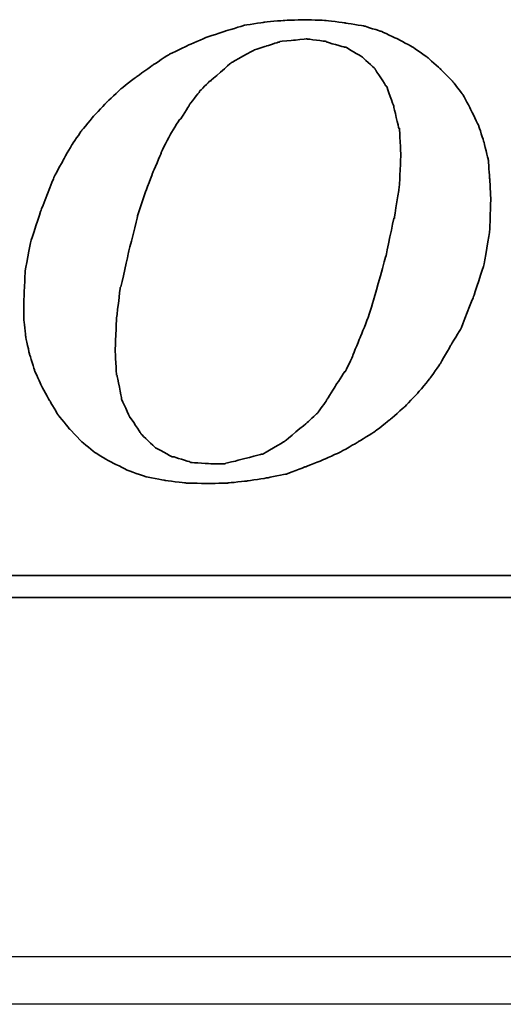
# Model space of a CAD drawing. Header units: millimetres. Extents: x 1805 to 4914, y -1594 to 860.
# Tile 270 of 656: x 2199 to 2204, y -207 to -197. Entities that reach past the tile are written whole.
import ezdxf

# ---------------------------------------------------------------- set-up
doc = ezdxf.new("R2010")
doc.units = ezdxf.units.MM
doc.layers.get('0').update_dxf_attribs({"linetype": 'CONTINUOUS'})
doc.layers.add('DIM', color=4, linetype='CONTINUOUS')
doc.layers.add('layer 1', color=7, linetype='CONTINUOUS')

# ---------------------------------------------------------------- blocks, each defined once
blk = doc.blocks.new('TBI MOTION logo(完整正式版)')
at = {"layer": 'layer 1', "color": 22, "lineweight": 35}
for points, knots in [([(35.79625, -6.98375), (35.79625, -6.98375), (36.23125, -7.43875), (36.23125, -7.43875), (36.23125, -7.43875), (36.23125, -7.43875), (36.75625, -7.87125), (36.75625, -7.87125), (36.75625, -7.87125), (36.75625, -7.87125), (37.33125, -8.20375), (37.33125, -8.20375), (37.33125, -8.20375), (37.33125, -8.20375), (37.95625, -8.51875), (37.95625, -8.51875), (37.95625, -8.51875), (37.95625, -8.51875), (38.62625, -8.75875), (38.62625, -8.75875), (38.62625, -8.75875), (38.62625, -8.75875), (39.37125, -8.90375), (39.37125, -8.90375), (39.37125, -8.90375), (39.37125, -8.90375), (40.14125, -8.99875), (40.14125, -8.99875), (40.14125, -8.99875), (40.14125, -8.99875), (41.02625, -9.02375), (41.02625, -9.02375), (41.02625, -9.02375), (41.02625, -9.02375), (41.74625, -8.99875), (41.74625, -8.99875), (41.74625, -8.99875), (41.74625, -8.99875), (42.46625, -8.92375), (42.46625, -8.92375), (42.46625, -8.92375), (42.46625, -8.92375), (43.21125, -8.80625), (43.21125, -8.80625), (43.21125, -8.80625), (43.21125, -8.80625), (43.93125, -8.66375), (43.93125, -8.66375), (43.93125, -8.66375), (43.93125, -8.66375), (44.62625, -8.39875), (44.62625, -8.39875), (44.62625, -8.39875), (44.62625, -8.39875), (45.29625, -8.13375), (45.29625, -8.13375), (45.29625, -8.13375), (45.29625, -8.13375), (45.94625, -7.84375), (45.94625, -7.84375), (45.94625, -7.84375), (45.94625, -7.84375), (46.61625, -7.46375), (46.61625, -7.46375), (46.61625, -7.46375), (46.61625, -7.46375), (47.24125, -7.07875), (47.24125, -7.07875), (47.24125, -7.07875), (47.24125, -7.07875), (47.81625, -6.62375), (47.81625, -6.62375), (47.81625, -6.62375), (47.81625, -6.62375), (48.36875, -6.14375), (48.36875, -6.14375), (48.36875, -6.14375), (48.36875, -6.14375), (48.84625, -5.64125), (48.84625, -5.64125), (48.84625, -5.64125), (48.84625, -5.64125), (49.32625, -5.06375), (49.32625, -5.06375), (49.32625, -5.06375), (49.32625, -5.06375), (49.71125, -4.51374), (49.71125, -4.51374), (49.71125, -4.51374), (49.71125, -4.51374), (50.09625, -3.83874), (50.09625, -3.83874), (50.09625, -3.83874), (50.09625, -3.83874), (50.48125, -3.21374), (50.48125, -3.21374), (50.48125, -3.21374), (50.48125, -3.21374), (50.96125, -1.99125), (50.96125, -1.99125), (50.96125, -1.99125), (50.96125, -1.99125), (51.34375, -0.81875), (51.34375, -0.81875), (51.34375, -0.81875), (51.34375, -0.81875), (51.56125, 0.45624), (51.56125, 0.45624), (51.56125, 0.45624), (51.56125, 0.45624), (51.60625, 1.67624), (51.60625, 1.67624), (51.60625, 1.67624), (51.60625, 1.67624), (51.56125, 2.44625), (51.56125, 2.44625), (51.56125, 2.44625), (51.56125, 2.44625), (51.51125, 3.14125), (51.51125, 3.14125), (51.51125, 3.14125), (51.51125, 3.14125), (51.34375, 3.81125), (51.34375, 3.81125), (51.34375, 3.81125), (51.34375, 3.81125), (51.15125, 4.41125), (51.15125, 4.41125), (51.15125, 4.41125), (51.15125, 4.41125), (50.86125, 5.01125), (50.86125, 5.01125), (50.86125, 5.01125), (50.86125, 5.01125), (50.55125, 5.58875), (50.55125, 5.58875), (50.55125, 5.58875), (50.55125, 5.58875), (50.16625, 6.09125), (50.16625, 6.09125), (50.16625, 6.09125), (50.16625, 6.09125), (49.71125, 6.54875), (49.71125, 6.54875), (49.71125, 6.54875), (49.71125, 6.54875), (49.23125, 6.98125), (49.23125, 6.98125), (49.23125, 6.98125), (49.23125, 6.98125), (48.67875, 7.36625), (48.67875, 7.36625), (48.67875, 7.36625), (48.67875, 7.36625), (48.10375, 7.67625), (48.10375, 7.67625), (48.10375, 7.67625), (48.10375, 7.67625), (47.48125, 7.96375), (47.48125, 7.96375), (47.48125, 7.96375), (47.48125, 7.96375), (46.85625, 8.15625), (46.85625, 8.15625), (46.85625, 8.15625), (46.85625, 8.15625), (46.13625, 8.27624), (46.13625, 8.27624), (46.13625, 8.27624), (46.13625, 8.27624), (45.39125, 8.37125), (45.39125, 8.37125), (45.39125, 8.37125), (45.39125, 8.37125), (44.62625, 8.39624), (44.62625, 8.39624), (44.62625, 8.39624), (44.62625, 8.39624), (43.83625, 8.37125), (43.83625, 8.37125), (43.83625, 8.37125), (43.83625, 8.37125), (43.09125, 8.30125), (43.09125, 8.30125), (43.09125, 8.30125), (43.09125, 8.30125), (42.32125, 8.18125), (42.32125, 8.18125), (42.32125, 8.18125), (42.32125, 8.18125), (41.62875, 7.96375), (41.62875, 7.96375), (41.62875, 7.96375), (41.62875, 7.96375), (40.90625, 7.72625), (40.90625, 7.72625), (40.90625, 7.72625), (40.90625, 7.72625), (40.23624, 7.43625), (40.23624, 7.43625), (40.23624, 7.43625), (40.23624, 7.43625), (39.54124, 7.10125), (39.54124, 7.10125), (39.54124, 7.10125), (39.54124, 7.10125), (38.91625, 6.69125), (38.91625, 6.69125), (38.91625, 6.69125), (38.91625, 6.69125), (38.31625, 6.26125), (38.31625, 6.26125), (38.31625, 6.26125), (38.31625, 6.26125), (37.69125, 5.78125), (37.69125, 5.78125), (37.69125, 5.78125), (37.69125, 5.78125), (37.18625, 5.30125), (37.18625, 5.30125), (37.18625, 5.30125), (37.18625, 5.30125), (36.70625, 4.79624), (36.70625, 4.79624), (36.70625, 4.79624), (36.70625, 4.79624), (36.23125, 4.22125), (36.23125, 4.22125), (36.23125, 4.22125), (36.23125, 4.22125), (35.87124, 3.69375), (35.87124, 3.69375), (35.87124, 3.69375), (35.87124, 3.69375), (35.53125, 3.09125), (35.53125, 3.09125), (35.53125, 3.09125), (35.53125, 3.09125), (35.19875, 2.47125), (35.19875, 2.47125), (35.19875, 2.47125), (35.19875, 2.47125), (34.71625, 1.24625), (34.71625, 1.24625), (34.71625, 1.24625), (34.71625, 1.24625), (34.33125, 0.06874), (34.33125, 0.06874), (34.33125, 0.06874), (34.33125, 0.06874), (34.11625, -1.07875), (34.11625, -1.07875), (34.11625, -1.07875), (34.11625, -1.07875), (34.07125, -2.15875), (34.07125, -2.15875), (34.07125, -2.15875), (34.07125, -2.15875), (34.07125, -2.85375), (34.07125, -2.85375), (34.07125, -2.85375), (34.07125, -2.85375), (34.14125, -3.50375), (34.14125, -3.50375), (34.14125, -3.50375), (34.14125, -3.50375), (34.28625, -4.17375), (34.28625, -4.17375), (34.28625, -4.17375), (34.28625, -4.17375), (34.47625, -4.77624), (34.47625, -4.77624), (34.47625, -4.77624), (34.47625, -4.77624), (34.71625, -5.32625), (34.71625, -5.32625), (34.71625, -5.32625), (34.71625, -5.32625), (35.05375, -5.92875), (35.05375, -5.92875), (35.05375, -5.92875), (35.05375, -5.92875), (35.36375, -6.45375), (35.36375, -6.45375), (35.36375, -6.45375), (35.36375, -6.45375), (35.79625, -6.98375), (35.79625, -6.98375)], [0, 0, 0, 0, 0.01388889, 0.01388889, 0.01388889, 0.0138889, 0.02777778, 0.02777778, 0.02777778, 0.02777779, 0.04166667, 0.04166667, 0.04166667, 0.04166668, 0.05555556, 0.05555556, 0.05555556, 0.05555557, 0.06944444, 0.06944444, 0.06944444, 0.06944445, 0.08333333, 0.08333333, 0.08333333, 0.08333334, 0.09722222, 0.09722222, 0.09722222, 0.09722223, 0.11111111, 0.11111111, 0.11111111, 0.11111112, 0.125, 0.125, 0.125, 0.12500001, 0.13888889, 0.13888889, 0.13888889, 0.1388889, 0.15277778, 0.15277778, 0.15277778, 0.15277779, 0.16666667, 0.16666667, 0.16666667, 0.16666668, 0.18055556, 0.18055556, 0.18055556, 0.18055557, 0.19444444, 0.19444444, 0.19444444, 0.19444445, 0.20833333, 0.20833333, 0.20833333, 0.20833334, 0.22222222, 0.22222222, 0.22222222, 0.22222223, 0.23611111, 0.23611111, 0.23611111, 0.23611112, 0.25, 0.25, 0.25, 0.25000001, 0.26388889, 0.26388889, 0.26388889, 0.2638889, 0.27777778, 0.27777778, 0.27777778, 0.27777779, 0.29166667, 0.29166667, 0.29166667, 0.29166668, 0.30555556, 0.30555556, 0.30555556, 0.30555557, 0.31944444, 0.31944444, 0.31944444, 0.31944445, 0.33333333, 0.33333333, 0.33333333, 0.33333334, 0.34722222, 0.34722222, 0.34722222, 0.34722223, 0.36111111, 0.36111111, 0.36111111, 0.36111112, 0.375, 0.375, 0.375, 0.37500001, 0.38888889, 0.38888889, 0.38888889, 0.3888889, 0.40277778, 0.40277778, 0.40277778, 0.40277779, 0.41666667, 0.41666667, 0.41666667, 0.41666668, 0.43055556, 0.43055556, 0.43055556, 0.43055557, 0.44444444, 0.44444444, 0.44444444, 0.44444445, 0.45833333, 0.45833333, 0.45833333, 0.45833334, 0.47222222, 0.47222222, 0.47222222, 0.47222223, 0.48611111, 0.48611111, 0.48611111, 0.48611112, 0.5, 0.5, 0.5, 0.50000001, 0.51388889, 0.51388889, 0.51388889, 0.5138889, 0.52777778, 0.52777778, 0.52777778, 0.52777779, 0.54166667, 0.54166667, 0.54166667, 0.54166668, 0.55555556, 0.55555556, 0.55555556, 0.55555557, 0.56944444, 0.56944444, 0.56944444, 0.56944445, 0.58333333, 0.58333333, 0.58333333, 0.58333334, 0.59722222, 0.59722222, 0.59722222, 0.59722223, 0.61111111, 0.61111111, 0.61111111, 0.61111112, 0.625, 0.625, 0.625, 0.62500001, 0.63888889, 0.63888889, 0.63888889, 0.6388889, 0.65277778, 0.65277778, 0.65277778, 0.65277779, 0.66666667, 0.66666667, 0.66666667, 0.66666668, 0.68055556, 0.68055556, 0.68055556, 0.68055557, 0.69444444, 0.69444444, 0.69444444, 0.69444445, 0.70833333, 0.70833333, 0.70833333, 0.70833334, 0.72222222, 0.72222222, 0.72222222, 0.72222223, 0.73611111, 0.73611111, 0.73611111, 0.73611112, 0.75, 0.75, 0.75, 0.75000001, 0.76388889, 0.76388889, 0.76388889, 0.7638889, 0.77777778, 0.77777778, 0.77777778, 0.77777779, 0.79166667, 0.79166667, 0.79166667, 0.79166668, 0.80555556, 0.80555556, 0.80555556, 0.80555557, 0.81944444, 0.81944444, 0.81944444, 0.81944445, 0.83333333, 0.83333333, 0.83333333, 0.83333334, 0.84722222, 0.84722222, 0.84722222, 0.84722223, 0.86111111, 0.86111111, 0.86111111, 0.86111112, 0.875, 0.875, 0.875, 0.87500001, 0.88888889, 0.88888889, 0.88888889, 0.8888889, 0.90277778, 0.90277778, 0.90277778, 0.90277779, 0.91666667, 0.91666667, 0.91666667, 0.91666668, 0.93055556, 0.93055556, 0.93055556, 0.93055557, 0.94444444, 0.94444444, 0.94444444, 0.94444445, 0.95833333, 0.95833333, 0.95833333, 0.95833334, 0.97222222, 0.97222222, 0.97222222, 0.97222223, 0.98611111, 0.98611111, 0.98611111, 0.98611112, 1, 1, 1, 1]), ([(38.33875, 1.03124), (38.33875, 1.03124), (38.62625, 1.89625), (38.62625, 1.89625), (38.62625, 1.89625), (38.62625, 1.89625), (38.91625, 2.66375), (38.91625, 2.66375), (38.91625, 2.66375), (38.91625, 2.66375), (39.22625, 3.38125), (39.22625, 3.38125), (39.22625, 3.38125), (39.22625, 3.38125), (39.22625, 3.40624), (39.22625, 3.40624), (39.22625, 3.40624), (39.22625, 3.40624), (39.56124, 4.07624), (39.56124, 4.07624), (39.56124, 4.07624), (39.56124, 4.07624), (39.92125, 4.65125), (39.92125, 4.65125), (39.92125, 4.65125), (39.92125, 4.65125), (39.94625, 4.65125), (39.94625, 4.65125), (39.94625, 4.65125), (39.94625, 4.65125), (40.28125, 5.17875), (40.28125, 5.17875), (40.28125, 5.17875), (40.28125, 5.17875), (40.28125, 5.20375), (40.28125, 5.20375), (40.28125, 5.20375), (40.28125, 5.20375), (40.66875, 5.68625), (40.66875, 5.68625), (40.66875, 5.68625), (40.66875, 5.68625), (40.66875, 5.70625), (40.66875, 5.70625), (40.66875, 5.70625), (40.66875, 5.70625), (41.05124, 6.09125), (41.05124, 6.09125), (41.05124, 6.09125), (41.05124, 6.09125), (41.07625, 6.09125), (41.07625, 6.09125), (41.07625, 6.09125), (41.07625, 6.09125), (41.84125, 6.76625), (41.84125, 6.76625), (41.84125, 6.76625), (41.84125, 6.76625), (41.86625, 6.78625), (41.86625, 6.78625), (41.86625, 6.78625), (41.86625, 6.78625), (42.73125, 7.26624), (42.73125, 7.26624), (42.73125, 7.26624), (42.73125, 7.26624), (42.75625, 7.26624), (42.75625, 7.26624), (42.75625, 7.26624), (42.75625, 7.26624), (43.18625, 7.41125), (43.18625, 7.41125), (43.18625, 7.41125), (43.18625, 7.41125), (43.64125, 7.55625), (43.64125, 7.55625), (43.64125, 7.55625), (43.64125, 7.55625), (43.66625, 7.55625), (43.66625, 7.55625), (43.66625, 7.55625), (43.66625, 7.55625), (43.69125, 7.58124), (43.69125, 7.58124), (43.69125, 7.58124), (43.69125, 7.58124), (44.19125, 7.62625), (44.19125, 7.62625), (44.19125, 7.62625), (44.19125, 7.62625), (44.67125, 7.67625), (44.67125, 7.67625), (44.67125, 7.67625), (44.67125, 7.67625), (44.69625, 7.67625), (44.69625, 7.67625), (44.69625, 7.67625), (44.69625, 7.67625), (45.41875, 7.58124), (45.41875, 7.58124), (45.41875, 7.58124), (45.41875, 7.58124), (45.44125, 7.55625), (45.44125, 7.55625), (45.44125, 7.55625), (45.44125, 7.55625), (46.11125, 7.36625), (46.11125, 7.36625), (46.11125, 7.36625), (46.11125, 7.36625), (46.13625, 7.36625), (46.13625, 7.36625), (46.13625, 7.36625), (46.13625, 7.36625), (46.15875, 7.36625), (46.15875, 7.36625), (46.15875, 7.36625), (46.15875, 7.36625), (46.73625, 7.02624), (46.73625, 7.02624), (46.73625, 7.02624), (46.73625, 7.02624), (46.76125, 7.00624), (46.76125, 7.00624), (46.76125, 7.00624), (46.76125, 7.00624), (47.24125, 6.57124), (47.24125, 6.57124), (47.24125, 6.57124), (47.24125, 6.57124), (47.26625, 6.54875), (47.26625, 6.54875), (47.26625, 6.54875), (47.26625, 6.54875), (47.26625, 6.52375), (47.26625, 6.52375), (47.26625, 6.52375), (47.26625, 6.52375), (47.67375, 5.89875), (47.67375, 5.89875), (47.67375, 5.89875), (47.67375, 5.89875), (47.69625, 5.89875), (47.69625, 5.89875), (47.69625, 5.89875), (47.69625, 5.89875), (47.69625, 5.87625), (47.69625, 5.87625), (47.69625, 5.87625), (47.69625, 5.87625), (47.96125, 5.15625), (47.96125, 5.15625), (47.96125, 5.15625), (47.96125, 5.15625), (47.96125, 5.13125), (47.96125, 5.13125), (47.96125, 5.13125), (47.96125, 5.13125), (48.15125, 4.31875), (48.15125, 4.31875), (48.15125, 4.31875), (48.15125, 4.31875), (48.17625, 4.31875), (48.17625, 4.31875), (48.17625, 4.31875), (48.17625, 4.31875), (48.17625, 4.29125), (48.17625, 4.29125), (48.17625, 4.29125), (48.17625, 4.29125), (48.22625, 3.33125), (48.22625, 3.33125), (48.22625, 3.33125), (48.22625, 3.33125), (48.22625, 3.30875), (48.22625, 3.30875), (48.22625, 3.30875), (48.22625, 3.30875), (48.17625, 2.20624), (48.17625, 2.20624), (48.17625, 2.20624), (48.17625, 2.20624), (48.17625, 2.18124), (48.17625, 2.18124), (48.17625, 2.18124), (48.17625, 2.18124), (47.98375, 0.93624), (47.98375, 0.93624), (47.98375, 0.93624), (47.98375, 0.93624), (47.96125, 0.93624), (47.96125, 0.93624), (47.96125, 0.93624), (47.96125, 0.93624), (47.67375, -0.45874), (47.67375, -0.45874), (47.67375, -0.45874), (47.67375, -0.45874), (47.24125, -1.99125), (47.24125, -1.99125), (47.24125, -1.99125), (47.24125, -1.99125), (47.24125, -2.01874), (47.24125, -2.01874), (47.24125, -2.01874), (47.24125, -2.01874), (47.00125, -2.78375), (47.00125, -2.78375), (47.00125, -2.78375), (47.00125, -2.78375), (46.71125, -3.50375), (46.71125, -3.50375), (46.71125, -3.50375), (46.71125, -3.50375), (46.42625, -4.19875), (46.42625, -4.19875), (46.42625, -4.19875), (46.42625, -4.19875), (46.42625, -4.22375), (46.42625, -4.22375), (46.42625, -4.22375), (46.42625, -4.22375), (46.13625, -4.82374), (46.13625, -4.82374), (46.13625, -4.82374), (46.13625, -4.82374), (46.11125, -4.82374), (46.11125, -4.82374), (46.11125, -4.82374), (46.11125, -4.82374), (45.77625, -5.35125), (45.77625, -5.35125), (45.77625, -5.35125), (45.77625, -5.35125), (45.44125, -5.87875), (45.44125, -5.87875), (45.44125, -5.87875), (45.44125, -5.87875), (45.44125, -5.90375), (45.44125, -5.90375), (45.44125, -5.90375), (45.44125, -5.90375), (45.10625, -6.35875), (45.10625, -6.35875), (45.10625, -6.35875), (45.10625, -6.35875), (45.08125, -6.38375), (45.08125, -6.38375), (45.08125, -6.38375), (45.08125, -6.38375), (44.69625, -6.74375), (44.69625, -6.74375), (44.69625, -6.74375), (44.69625, -6.74375), (43.88375, -7.41625), (43.88375, -7.41625), (43.88375, -7.41625), (43.88375, -7.41625), (43.85625, -7.43875), (43.85625, -7.43875), (43.85625, -7.43875), (43.85625, -7.43875), (43.04125, -7.91875), (43.04125, -7.91875), (43.04125, -7.91875), (43.04125, -7.91875), (43.01625, -7.91875), (43.01625, -7.91875), (43.01625, -7.91875), (43.01625, -7.91875), (42.99625, -7.91875), (42.99625, -7.91875), (42.99625, -7.91875), (42.99625, -7.91875), (42.08125, -8.15875), (42.08125, -8.15875), (42.08125, -8.15875), (42.08125, -8.15875), (41.65125, -8.25625), (41.65125, -8.25625), (41.65125, -8.25625), (41.65125, -8.25625), (41.62875, -8.27875), (41.62875, -8.27875), (41.62875, -8.27875), (41.62875, -8.27875), (41.60125, -8.27875), (41.60125, -8.27875), (41.60125, -8.27875), (41.60125, -8.27875), (41.12125, -8.27875), (41.12125, -8.27875), (41.12125, -8.27875), (41.12125, -8.27875), (40.35624, -8.23125), (40.35624, -8.23125), (40.35624, -8.23125), (40.35624, -8.23125), (40.33125, -8.23125), (40.33125, -8.23125), (40.33125, -8.23125), (40.33125, -8.23125), (40.30625, -8.20375), (40.30625, -8.20375), (40.30625, -8.20375), (40.30625, -8.20375), (39.68375, -8.01375), (39.68375, -8.01375), (39.68375, -8.01375), (39.68375, -8.01375), (39.66124, -8.01375), (39.66124, -8.01375), (39.66124, -8.01375), (39.66124, -8.01375), (39.63625, -8.01375), (39.63625, -8.01375), (39.63625, -8.01375), (39.63625, -8.01375), (39.01125, -7.67875), (39.01125, -7.67875), (39.01125, -7.67875), (39.01125, -7.67875), (38.98875, -7.65375), (38.98875, -7.65375), (38.98875, -7.65375), (38.98875, -7.65375), (38.48625, -7.17375), (38.48625, -7.17375), (38.48625, -7.17375), (38.48625, -7.17375), (38.45875, -7.14875), (38.45875, -7.14875), (38.45875, -7.14875), (38.45875, -7.14875), (38.45875, -7.12875), (38.45875, -7.12875), (38.45875, -7.12875), (38.45875, -7.12875), (38.07625, -6.54875), (38.07625, -6.54875), (38.07625, -6.54875), (38.07625, -6.54875), (38.05125, -6.54875), (38.05125, -6.54875), (38.05125, -6.54875), (38.05125, -6.54875), (38.05125, -6.52875), (38.05125, -6.52875), (38.05125, -6.52875), (38.05125, -6.52875), (37.74125, -5.85375), (37.74125, -5.85375), (37.74125, -5.85375), (37.74125, -5.85375), (37.74125, -5.82875), (37.74125, -5.82875), (37.74125, -5.82875), (37.74125, -5.82875), (37.57375, -4.96875), (37.57375, -4.96875), (37.57375, -4.96875), (37.57375, -4.96875), (37.54625, -4.94375), (37.54625, -4.94375), (37.54625, -4.94375), (37.54625, -4.94375), (37.50125, -4.03375), (37.50125, -4.03375), (37.50125, -4.03375), (37.50125, -4.03375), (37.50125, -4.00875), (37.50125, -4.00875), (37.50125, -4.00875), (37.50125, -4.00875), (37.54625, -2.85375), (37.54625, -2.85375), (37.54625, -2.85375), (37.54625, -2.85375), (37.69125, -1.65875), (37.69125, -1.65875), (37.69125, -1.65875), (37.69125, -1.65875), (37.71624, -1.63375), (37.71624, -1.63375), (37.71624, -1.63375), (37.71624, -1.63375), (38.00375, -0.33875), (38.00375, -0.33875), (38.00375, -0.33875), (38.00375, -0.33875), (38.33875, 1.00624), (38.33875, 1.00624), (38.33875, 1.00624), (38.33875, 1.00624), (38.33875, 1.03124), (38.33875, 1.03124)], [0, 0, 0, 0, 0.01010101, 0.01010101, 0.01010101, 0.01010102, 0.02020202, 0.02020202, 0.02020202, 0.02020203, 0.03030303, 0.03030303, 0.03030303, 0.03030304, 0.04040404, 0.04040404, 0.04040404, 0.04040405, 0.05050505, 0.05050505, 0.05050505, 0.05050506, 0.06060606, 0.06060606, 0.06060606, 0.06060607, 0.07070707, 0.07070707, 0.07070707, 0.07070708, 0.08080808, 0.08080808, 0.08080808, 0.08080809, 0.09090909, 0.09090909, 0.09090909, 0.0909091, 0.1010101, 0.1010101, 0.1010101, 0.10101011, 0.11111111, 0.11111111, 0.11111111, 0.11111112, 0.12121212, 0.12121212, 0.12121212, 0.12121213, 0.13131313, 0.13131313, 0.13131313, 0.13131314, 0.14141414, 0.14141414, 0.14141414, 0.14141415, 0.15151515, 0.15151515, 0.15151515, 0.15151516, 0.16161616, 0.16161616, 0.16161616, 0.16161617, 0.17171717, 0.17171717, 0.17171717, 0.17171718, 0.18181818, 0.18181818, 0.18181818, 0.18181819, 0.19191919, 0.19191919, 0.19191919, 0.1919192, 0.2020202, 0.2020202, 0.2020202, 0.20202021, 0.21212121, 0.21212121, 0.21212121, 0.21212122, 0.22222222, 0.22222222, 0.22222222, 0.22222223, 0.23232323, 0.23232323, 0.23232323, 0.23232324, 0.24242424, 0.24242424, 0.24242424, 0.24242425, 0.25252525, 0.25252525, 0.25252525, 0.25252526, 0.26262626, 0.26262626, 0.26262626, 0.26262627, 0.27272727, 0.27272727, 0.27272727, 0.27272728, 0.28282828, 0.28282828, 0.28282828, 0.28282829, 0.29292929, 0.29292929, 0.29292929, 0.2929293, 0.3030303, 0.3030303, 0.3030303, 0.30303031, 0.31313131, 0.31313131, 0.31313131, 0.31313132, 0.32323232, 0.32323232, 0.32323232, 0.32323233, 0.33333333, 0.33333333, 0.33333333, 0.33333334, 0.34343434, 0.34343434, 0.34343434, 0.34343435, 0.35353535, 0.35353535, 0.35353535, 0.35353536, 0.36363636, 0.36363636, 0.36363636, 0.36363637, 0.37373737, 0.37373737, 0.37373737, 0.37373738, 0.38383838, 0.38383838, 0.38383838, 0.38383839, 0.39393939, 0.39393939, 0.39393939, 0.3939394, 0.4040404, 0.4040404, 0.4040404, 0.40404041, 0.41414141, 0.41414141, 0.41414141, 0.41414142, 0.42424242, 0.42424242, 0.42424242, 0.42424243, 0.43434343, 0.43434343, 0.43434343, 0.43434344, 0.44444444, 0.44444444, 0.44444444, 0.44444445, 0.45454545, 0.45454545, 0.45454545, 0.45454546, 0.46464646, 0.46464646, 0.46464646, 0.46464647, 0.47474747, 0.47474747, 0.47474747, 0.47474748, 0.48484848, 0.48484848, 0.48484848, 0.48484849, 0.49494949, 0.49494949, 0.49494949, 0.4949495, 0.50505051, 0.50505051, 0.50505051, 0.50505052, 0.51515152, 0.51515152, 0.51515152, 0.51515153, 0.52525253, 0.52525253, 0.52525253, 0.52525254, 0.53535354, 0.53535354, 0.53535354, 0.53535355, 0.54545455, 0.54545455, 0.54545455, 0.54545456, 0.55555556, 0.55555556, 0.55555556, 0.55555557, 0.56565657, 0.56565657, 0.56565657, 0.56565658, 0.57575758, 0.57575758, 0.57575758, 0.57575759, 0.58585859, 0.58585859, 0.58585859, 0.5858586, 0.5959596, 0.5959596, 0.5959596, 0.59595961, 0.60606061, 0.60606061, 0.60606061, 0.60606062, 0.61616162, 0.61616162, 0.61616162, 0.61616163, 0.62626263, 0.62626263, 0.62626263, 0.62626264, 0.63636364, 0.63636364, 0.63636364, 0.63636365, 0.64646465, 0.64646465, 0.64646465, 0.64646466, 0.65656566, 0.65656566, 0.65656566, 0.65656567, 0.66666667, 0.66666667, 0.66666667, 0.66666668, 0.67676768, 0.67676768, 0.67676768, 0.67676769, 0.68686869, 0.68686869, 0.68686869, 0.6868687, 0.6969697, 0.6969697, 0.6969697, 0.69696971, 0.70707071, 0.70707071, 0.70707071, 0.70707072, 0.71717172, 0.71717172, 0.71717172, 0.71717173, 0.72727273, 0.72727273, 0.72727273, 0.72727274, 0.73737374, 0.73737374, 0.73737374, 0.73737375, 0.74747475, 0.74747475, 0.74747475, 0.74747476, 0.75757576, 0.75757576, 0.75757576, 0.75757577, 0.76767677, 0.76767677, 0.76767677, 0.76767678, 0.77777778, 0.77777778, 0.77777778, 0.77777779, 0.78787879, 0.78787879, 0.78787879, 0.7878788, 0.7979798, 0.7979798, 0.7979798, 0.79797981, 0.80808081, 0.80808081, 0.80808081, 0.80808082, 0.81818182, 0.81818182, 0.81818182, 0.81818183, 0.82828283, 0.82828283, 0.82828283, 0.82828284, 0.83838384, 0.83838384, 0.83838384, 0.83838385, 0.84848485, 0.84848485, 0.84848485, 0.84848486, 0.85858586, 0.85858586, 0.85858586, 0.85858587, 0.86868687, 0.86868687, 0.86868687, 0.86868688, 0.87878788, 0.87878788, 0.87878788, 0.87878789, 0.88888889, 0.88888889, 0.88888889, 0.8888889, 0.8989899, 0.8989899, 0.8989899, 0.89898991, 0.90909091, 0.90909091, 0.90909091, 0.90909092, 0.91919192, 0.91919192, 0.91919192, 0.91919193, 0.92929293, 0.92929293, 0.92929293, 0.92929294, 0.93939394, 0.93939394, 0.93939394, 0.93939395, 0.94949495, 0.94949495, 0.94949495, 0.94949496, 0.95959596, 0.95959596, 0.95959596, 0.95959597, 0.96969697, 0.96969697, 0.96969697, 0.96969698, 0.97979798, 0.97979798, 0.97979798, 0.97979799, 0.98989899, 0.98989899, 0.98989899, 0.989899, 1, 1, 1, 1]), ([(75.90875, -9.47875), (75.90875, -9.47875), (75.90875, -12.28625), (75.90875, -12.28625), (75.90875, -12.28625), (75.90875, -12.28625), (75.90875, -12.47875), (75.90875, -12.47875), (75.90875, -12.47875), (75.90875, -12.47875), (75.71625, -12.47875), (75.71625, -12.47875), (75.71625, -12.47875), (75.71625, -12.47875), (-88.32875, -12.47875), (-88.32875, -12.47875), (-88.32875, -12.47875), (-88.32875, -12.47875), (-88.32875, -13.29375), (-88.32875, -13.29375), (-88.32875, -13.29375), (-88.32875, -13.29375), (82.89125, -13.29375), (82.89125, -13.29375), (82.89125, -13.29375), (82.89125, -13.29375), (75.90875, -9.47875), (75.90875, -9.47875)], [0, 0, 0, 0, 0.14285714, 0.14285714, 0.14285714, 0.14285715, 0.28571429, 0.28571429, 0.28571429, 0.2857143, 0.42857143, 0.42857143, 0.42857143, 0.42857144, 0.57142857, 0.57142857, 0.57142857, 0.57142858, 0.71428571, 0.71428571, 0.71428571, 0.71428572, 0.85714286, 0.85714286, 0.85714286, 0.85714287, 1, 1, 1, 1])]:
    blk.add_open_spline(points, degree=3, knots=knots, dxfattribs=at)

msp = doc.modelspace()

# ---------------------------------------------------------------- linework, layer by layer
at = {"linetype": 'Continuous'}
msp.add_line((2560.777, -206.446), (2120.777, -206.446), dxfattribs=at)
msp.add_open_spline([(2560.777, -206.946), (2120.777, -206.946)], degree=1, dxfattribs=at)

# ---------------------------------------------------------------- block references
at = {"layer": 'DIM', "color": 7, "xscale": 0.2802190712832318, "yscale": 0.2802190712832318, "zscale": 0.2802190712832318}
msp.add_blockref('TBI MOTION logo(完整正式版)', (2189.308, -198.939), dxfattribs=at)

doc.saveas('drawing.dxf')
